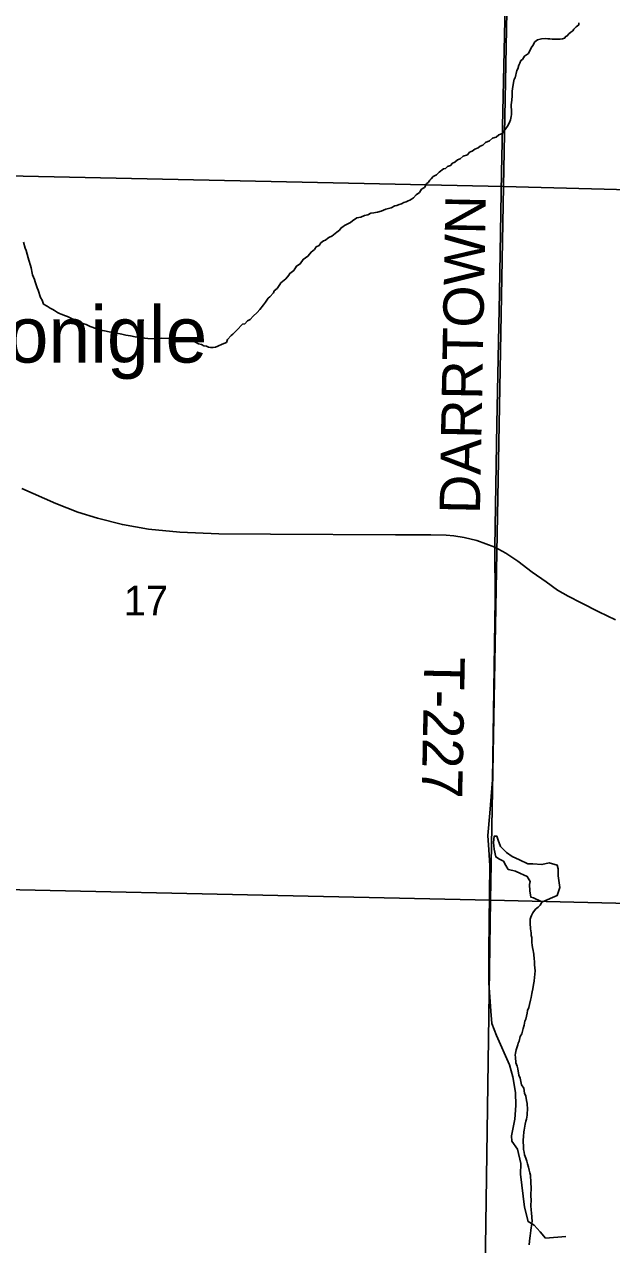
# Model space of a CAD drawing. Extents: x 1310247 to 1552180, y 377264 to 706493.
# Drawn here: x 1353576 to 1357929, y 527353 to 536402 of the extents above; entities that cross this region are included whole.
import ezdxf

# ---------------------------------------------------------------- set-up
doc = ezdxf.new("R2010")
doc.units = 0
for name, color, linetype in [('GM_X_Minor_River', 7, 'Continuous'), ('GM_X_Section', 7, 'Continuous'), ('GM_X_Section_Text', 7, 'Continuous'), ('GM_X_State_Route', 7, 'Continuous'), ('GM_X_Township_Road', 7, 'Continuous'), ('GM_X_Township_Road_Text', 7, 'Continuous'), ('GM_X_Unincorporated_Text', 7, 'Continuous')]:
    doc.layers.add(name, color=color, linetype=linetype)

msp = doc.modelspace()

# ---------------------------------------------------------------- linework, layer by layer
at = {"layer": 'GM_X_Minor_River'}
for points in [[(1357687.5, 536414.3), (1357685.2, 536398.3), (1357666.8, 536384.7), (1357650.3, 536367), (1357642, 536355.2), (1357627.7, 536343.5), (1357613.4, 536331.9), (1357601, 536318.1), (1357588.8, 536312.4), (1357580.5, 536300.6), (1357566.3, 536294.9), (1357546.2, 536291.4), (1357488, 536292.8), (1357472, 536295.2), (1357455.9, 536295.6), (1357439.9, 536298), (1357409.7, 536294.8), (1357379.4, 536287.5), (1357359, 536271.9), (1357346.3, 536244.2), (1357331.9, 536228.5), (1357312.8, 536186.8), (1357284.3, 536167.5), (1357269.6, 536141.8), (1357255.4, 536134.1), (1357248.9, 536114.2), (1357240.6, 536100.3), (1357233.9, 536072.4), (1357227.6, 536060.5)], [(1357227.6, 536060.5), (1357214.3, 536006.7), (1357208, 535994.8), (1357201.5, 535970.9), (1357196.7, 535938.9), (1357194.4, 535926.9), (1357191.9, 535904.9), (1357191.1, 535868.8), (1357188.5, 535842.8), (1357188, 535820.8), (1357185.6, 535806.8), (1357185.2, 535786.7), (1357186.9, 535772.6), (1357186, 535734.5), (1357183.6, 535718.5), (1357179, 535694.6), (1357172.6, 535674.7), (1357157.9, 535646.9), (1357139.2, 535623.3), (1357118.5, 535593.7), (1357094.1, 535582.3), (1357073.7, 535566.8), (1357047.4, 535557.4), (1357022.8, 535537.9), (1356994.5, 535526.6), (1356973.9, 535507), (1356955.7, 535499.4), (1356939.3, 535485.8), (1356915, 535476.4), (1356896.6, 535460.8), (1356876.3, 535453.3), (1356859.8, 535435.6), (1356829.5, 535424.3), (1356806.9, 535404.8), (1356786.7, 535397.3), (1356768.2, 535379.7), (1356750, 535372.1), (1356735.6, 535356.4), (1356713.2, 535346.9), (1356696.9, 535333.3), (1356682.7, 535329.7), (1356650.1, 535306.4), (1356631.5, 535286.8), (1356607.1, 535273.3), (1356592.7, 535255.6), (1356580.5, 535247.9), (1356572.1, 535232.1), (1356555.7, 535218.4), (1356541, 535192.7), (1356520.6, 535179.2), (1356504, 535155.5), (1356481.5, 535138), (1356461, 535116.4), (1356446.7, 535106.8), (1356434.5, 535099), (1356420.3, 535093.4), (1356406.1, 535085.7), (1356387.9, 535082.1), (1356371.6, 535072.5), (1356353.4, 535066.9), (1356337.2, 535059.3), (1356323, 535055.7), (1356294.6, 535042.3), (1356254.2, 535031.3), (1356221.7, 535016), (1356193.5, 535010.7), (1356179.4, 535007), (1356167.3, 535005.3), (1356145.1, 535001.9), (1356122.8, 534990.4), (1356096.5, 534985), (1356070.1, 534971.6), (1356039.9, 534966.3), (1356007.3, 534945.1), (1355992.9, 534933.4), (1355948.2, 534910.4), (1355936, 534900.7), (1355923.7, 534893), (1355911.3, 534877.2), (1355892.9, 534861.6), (1355868.4, 534842.2), (1355854, 534830.5), (1355837.8, 534824.9), (1355825.6, 534817.2), (1355807.2, 534801.5), (1355793, 534795.9), (1355774.6, 534782.3), (1355760.1, 534762.6), (1355739.8, 534753.1), (1355725.3, 534733.3), (1355700.8, 534713.9), (1355692.4, 534700.1), (1355678, 534682.3), (1355641.3, 534659.2), (1355620.4, 534625.6), (1355592, 534610.2), (1355573.1, 534576.6), (1355542.5, 534555.3), (1355536.2, 534543.4), (1355513.4, 534513.9), (1355501.2, 534506.1)], [(1355501.2, 534506.1), (1355476.6, 534484.7), (1355468.3, 534472.8), (1355449.6, 534443.2), (1355427.1, 534425.7), (1355422.8, 534411.8), (1355396, 534382.3), (1355383.7, 534370.6), (1355362.9, 534341), (1355348.4, 534323.3), (1355321.5, 534287.9), (1355300.9, 534266.3), (1355272.2, 534238.9), (1355249.5, 534213.4), (1355229.2, 534203.9), (1355210.7, 534182.2), (1355192.5, 534178.7), (1355151.4, 534135.6), (1355137, 534119.9), (1355120.5, 534104.2), (1355108.3, 534094.5), (1355081.5, 534065.1), (1355072.9, 534043.2), (1355042.5, 534029.9), (1355010.1, 534016.7), (1354991.8, 534009.1), (1354973.7, 534005.5), (1354955.6, 534006), (1354939.6, 534008.4), (1354925.7, 534014.7), (1354905.7, 534019.2), (1354887.9, 534027.7), (1354865.9, 534034.3), (1354838.1, 534049), (1354806.3, 534059.8), (1354794.3, 534062.1), (1354762.3, 534066.9), (1354746.3, 534069.3), (1354726.2, 534071.9), (1354591.8, 534075.2), (1354579.7, 534073.5), (1354559.5, 534070), (1354491.3, 534071.7), (1354467.3, 534074.3), (1354451.3, 534078.7), (1354427.3, 534081.3), (1354397.3, 534086), (1354361.3, 534092.9), (1354327.3, 534097.8), (1354297.3, 534104.6), (1354285.3, 534106.9), (1354259.3, 534111.5), (1354247.3, 534111.8), (1354219.4, 534120.5), (1354203.3, 534122.9), (1354169.4, 534129.8), (1354153.4, 534132.2), (1354125.5, 534140.9), (1354111.5, 534145.3), (1354063.7, 534162.5), (1354033.9, 534175.3), (1354015.9, 534181.8), (1353978.1, 534196.7), (1353966.2, 534201), (1353950.4, 534211.5), (1353930.4, 534218), (1353894.7, 534236.9), (1353880.8, 534241.3), (1353848.9, 534252.1), (1353837, 534258.4), (1353821.1, 534264.8), (1353799.4, 534281.4), (1353787.5, 534287.8), (1353765.6, 534298.3), (1353743.9, 534312.9), (1353718.1, 534327.6), (1353706.7, 534356), (1353695.1, 534376.3), (1353678.3, 534430.9), (1353670.7, 534447.2), (1353655.7, 534493.7), (1353650, 534509.9), (1353636.8, 534544.3), (1353633, 534556.5), (1353625.9, 534596.8), (1353620.3, 534612.9), (1353609.1, 534653.4), (1353603.5, 534671.6), (1353588.7, 534724.1), (1353581.1, 534742.3), (1353568, 534786.8)], [(1357416.6, 529896.3), (1357526.2, 529942.5), (1357545.5, 530000.3), (1357533.2, 530086.9), (1357534.3, 530141.1), (1357526.9, 530167.3), (1357467, 530184.6), (1357412.6, 530171.7), (1357346.5, 530177), (1357308.3, 530175.8), (1357246.8, 530207.2), (1357193.1, 530232.4), (1357149.6, 530261.4), (1357106.4, 530306.4), (1357089.3, 530352.9), (1357077.9, 530383.2), (1357057.8, 530381.7), (1357054.8, 530335.6), (1357059.8, 530285.3), (1357070.7, 530228.8), (1357098.4, 530212.2), (1357128.2, 530195.6), (1357145.6, 530165.1), (1357163, 530134.6)], [(1357163, 530134.6), (1357197, 530127.9), (1357216.9, 530121.5), (1357252.7, 530104.7), (1357276.5, 530094.2), (1357304.4, 530083.6), (1357325.7, 530047), (1357321.2, 530023), (1357322.3, 529976.8), (1357329.3, 529930.5), (1357349.3, 529924.1), (1357402.9, 529898.9), (1357416.6, 529896.3)], [(1357333, 529184.5), (1357337.7, 529216.5), (1357340, 529228.5), (1357344.5, 529250.4), (1357349, 529268.4), (1357351.6, 529294.4), (1357355.8, 529306.3), (1357358.5, 529336.4), (1357361, 529356.4), (1357361.7, 529386.5), (1357360.1, 529402.6), (1357358.7, 529430.7), (1357357.2, 529454.8), (1357355.6, 529470.9), (1357352.4, 529507.1), (1357350.7, 529519.2), (1357347, 529533.4), (1357343.5, 529555.5), (1357339.9, 529573.7), (1357338.3, 529593.8), (1357337.2, 529629.9), (1357333.5, 529646.1), (1357331.9, 529664.2), (1357328.6, 529694.4), (1357326.9, 529710.5), (1357325.2, 529722.6), (1357326.2, 529766.7), (1357330.6, 529780.6), (1357334.9, 529792.6), (1357345.3, 529812.4), (1357366.1, 529840), (1357384.5, 529855.6), (1357398.9, 529871.3), (1357409.3, 529887), (1357416.6, 529896.3)], [(1357317.1, 527352.6), (1357321.7, 527378.6), (1357324.7, 527420.7), (1357327, 527436.7), (1357331.6, 527460.6), (1357336.7, 527508.7), (1357339.2, 527528.7), (1357337.7, 527550.8), (1357338, 527564.8), (1357336.4, 527580.9), (1357333.2, 527617.1), (1357331.6, 527635.2), (1357332.9, 527691.4), (1357331.2, 527707.5), (1357333.1, 527787.7), (1357331.3, 527799.8), (1357331.7, 527815.8), (1357330.1, 527831.9), (1357328.5, 527852), (1357326.9, 527868.1), (1357323.3, 527884.3), (1357317.7, 527904.5), (1357314.2, 527928.7), (1357306.7, 527952.9), (1357301.2, 527973.1), (1357293.6, 527993.4), (1357284.2, 528019.7), (1357280.6, 528037.8), (1357277, 528058), (1357275.9, 528094.2), (1357274.1, 528106.2), (1357272.6, 528128.4), (1357275.2, 528154.4), (1357278, 528188.4), (1357280.3, 528202.4), (1357284.7, 528216.3), (1357287.4, 528246.4), (1357293.9, 528268.3), (1357298.3, 528284.2), (1357302.9, 528312.2), (1357303.2, 528324.3), (1357305.9, 528354.3), (1357302.9, 528398.5), (1357297.5, 528422.8), (1357294.1, 528452.9), (1357284.6, 528477.2), (1357277.4, 528513.6), (1357261.9, 528538), (1357254.7, 528574.3), (1357251, 528588.5), (1357241.5, 528608.8), (1357234.5, 528657.1), (1357229, 528677.3), (1357219.5, 528701.6), (1357216.5, 528743.9), (1357214.8, 528758), (1357217.1, 528773.9), (1357221.7, 528797.9), (1357234.6, 528835.7), (1357236.9, 528847.7), (1357243.3, 528861.6), (1357252.1, 528895.5), (1357262.6, 528915.3), (1357273.5, 528955.2), (1357280.1, 528981.1), (1357286.8, 529011), (1357293.2, 529024.9), (1357304.2, 529068.8), (1357306.7, 529088.8), (1357315.2, 529110.7), (1357319.7, 529132.7), (1357328.5, 529166.5), (1357333, 529184.5)]]:
    msp.add_lwpolyline(points, dxfattribs=at)
at = {"layer": 'GM_X_Section'}
for points in [[(1352063.8, 540622.3), (1357228, 540517), (1357129, 535198.6), (1351955, 535310.1)], [(1357228, 540517), (1362449.2, 540374.3), (1362346.4, 535062.1), (1357129, 535198.6)], [(1357129, 535198.6), (1357030.7, 529908.3), (1351850.7, 530021.9), (1351955, 535310.1)], [(1362346.4, 535062.1), (1362290.3, 529780.7), (1357030.7, 529908.3), (1357129, 535198.6)], [(1351850.7, 530021.9), (1357030.7, 529908.3), (1356953.9, 524597.4), (1351732.1, 524716)], [(1357030.7, 529908.3), (1362290.3, 529780.7), (1362206.1, 524496.1), (1356953.9, 524597.4)]]:
    msp.add_lwpolyline(points, close=True, dxfattribs=at)
at = {"layer": 'GM_X_State_Route'}
msp.add_lwpolyline([(1353555.4, 532960.9), (1353807.7, 532849.3), (1353971.5, 532785.3), (1354117, 532739.4), (1354302.9, 532692.7), (1354495.9, 532657.9), (1354729.2, 532635.8), (1355017.1, 532623.1), (1355401.5, 532620.8), (1356326.2, 532616), (1356589.6, 532616.8), (1356702.7, 532615.2), (1356760.4, 532608.9), (1356835.6, 532597.8), (1356928.9, 532574.1), (1357062.6, 532524.3), (1357145.6, 532480.1), (1357233.2, 532420.3), (1357341.4, 532339.7), (1357443.6, 532267.7), (1357527.7, 532207.3), (1357607.2, 532161.5), (1357703.4, 532111.7), (1357835.7, 532045.2), (1357959.1, 531985.3)], dxfattribs=at)
at = {"layer": 'GM_X_Township_Road'}
for points in [[(1357062.6, 532524.3), (1357078.4, 533441), (1357097.4, 534410.7), (1357114, 535304.5), (1357139.9, 536546.6), (1357155.9, 537357.8), (1357217.8, 539855.1), (1357275.4, 543197.1), (1357288.5, 544285.2), (1357307.6, 545822.1), (1357295.3, 545832.5)], [(1357590.6, 527413.7), (1357439.7, 527400.7), (1357400.5, 527447.7), (1357355.3, 527496.7), (1357309.7, 527523.7), (1357283.7, 527630.7), (1357254.9, 527874.8), (1357256.2, 527954.5), (1357231.2, 528061.4), (1357188.5, 528119.2), (1357186.9, 528161.1), (1357213, 528283.7), (1357220.2, 528384.6), (1357217.7, 528480.6), (1357196.4, 528596.9), (1357171.9, 528685.5), (1357076.9, 528903), (1357041.3, 528994), (1357032.7, 529083.3), (1357019.2, 529293.7), (1357018.4, 529531), (1357026.3, 530164.5), (1357020, 530281.6), (1357012.4, 530387.1), (1357027.1, 530553.7), (1357045.8, 530800.1), (1357066.1, 532139.2), (1357062.6, 532524.3)]]:
    msp.add_lwpolyline(points, dxfattribs=at)

# ---------------------------------------------------------------- texts
at = {"layer": 'GM_X_Section_Text'}
msp.add_text('17', height=221, rotation=0.00001, dxfattribs=at).set_placement((1354312.5, 532018.7))
at = {"layer": 'GM_X_Township_Road_Text'}
for s, rotation, p in [('DARRTOWN', 88.9279, (1356953.2, 532769.7)), ('T-227', 268.88197, (1356541.9, 531713.4))]:
    msp.add_text(s, height=300, rotation=rotation, dxfattribs=at).set_placement(p)
at = {"layer": 'GM_X_Unincorporated_Text'}
msp.add_text('McGonigle', height=417, rotation=0.00001, dxfattribs=at).set_placement((1352266.5, 533894.2))

doc.saveas('drawing.dxf')
